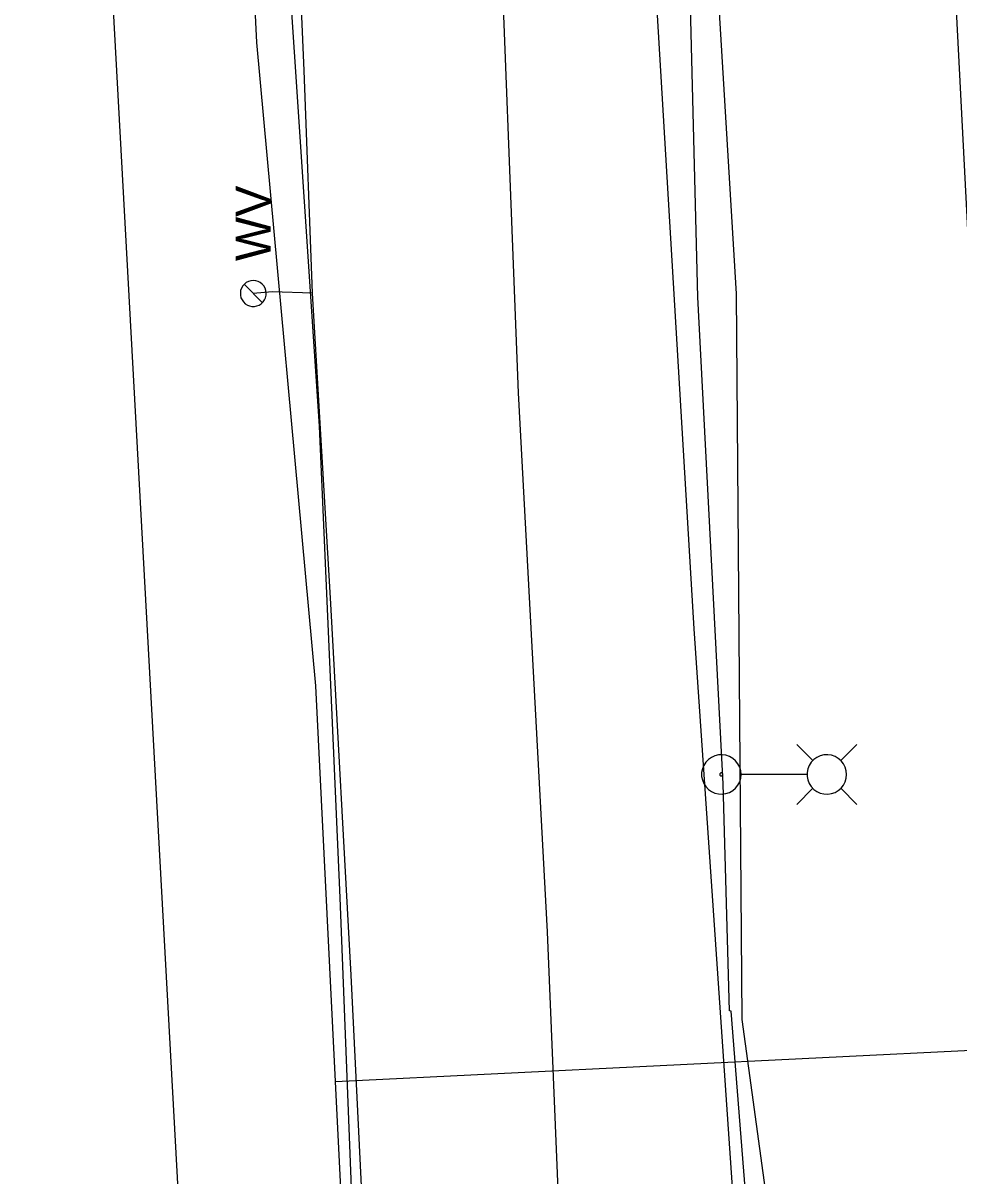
# Model space of a CAD drawing. Extents: x 600849 to 606371, y 330010 to 403088.
# Drawn here: x 604781.2 to 604884.2, y 334645.7 to 334772.5 of the extents above; entities that cross this region are included whole.
import ezdxf

# ---------------------------------------------------------------- set-up
doc = ezdxf.new("R2010")
doc.units = 0
for name, color, linetype in [('E_FTMS_Conduit', 7, 'Continuous'), ('E_LTG', 7, 'Continuous'), ('E_LTG_CID', 7, 'Continuous'), ('E_UTL_E_UG', 7, 'Continuous'), ('E_UTL_FO_UG_QWEST', 7, 'Continuous'), ('E_UTL_G_UG', 7, 'Continuous'), ('E_UTL_SAN_UG_MMSD', 7, 'Continuous'), ('E_UTL_T_UG', 7, 'Continuous'), ('E_UTL_TV_UG', 7, 'Continuous'), ('E_UTL_W', 7, 'Continuous'), ('E_UTL_W_UG', 7, 'Continuous')]:
    doc.layers.add(name, color=color, linetype=linetype)

msp = doc.modelspace()

# ---------------------------------------------------------------- linework, layer by layer
at = {"layer": 'E_FTMS_Conduit'}
msp.add_lwpolyline([(604865.66, 334623.82), (604860.3, 334662.92), (604859.68, 334742.73), (604857.4, 334780.45), (604853.68, 334856.29), (604850.24, 334895.79), (604847.27, 334936.94), (604845.54, 335011.51), (604843.22, 335054.36), (604842.26, 335092.55), (604835.93, 335170.05), (604833.24, 335224.35), (604834.53, 335254.76), (604831.45, 335295.34), (604820.14, 335431.05), (604817.01, 335471.26), (604813.1, 335515.04), (604806.53, 335560.93), (604800.96, 335611.56)], dxfattribs=at)
at = {"layer": 'E_LTG'}
for points in [[(604860.2, 334689.88), (604860.16, 334690.29), (604860.04, 334690.69), (604859.85, 334691.06), (604859.59, 334691.38), (604859.28, 334691.65), (604858.92, 334691.86), (604858.53, 334691.99), (604858.12, 334692.05), (604857.71, 334692.03), (604857.31, 334691.94), (604856.93, 334691.76), (604856.6, 334691.52), (604856.31, 334691.23), (604856.09, 334690.88), (604855.93, 334690.49), (604855.85, 334690.09), (604855.85, 334689.67), (604855.93, 334689.27), (604856.09, 334688.88), (604856.31, 334688.54), (604856.6, 334688.24), (604856.93, 334688), (604857.31, 334687.82), (604857.71, 334687.73), (604858.12, 334687.71), (604858.53, 334687.77), (604858.92, 334687.9), (604859.28, 334688.11), (604859.59, 334688.38), (604859.85, 334688.7), (604860.04, 334689.07), (604860.16, 334689.47), (604860.2, 334689.88)], [(604868.1, 334691.41), (604866.32, 334693.18)], [(604871.8, 334689.88), (604871.76, 334690.29), (604871.64, 334690.69), (604871.45, 334691.06), (604871.2, 334691.38), (604870.89, 334691.65), (604870.53, 334691.86), (604870.14, 334691.99), (604869.73, 334692.05), (604869.31, 334692.03), (604868.91, 334691.94), (604868.54, 334691.76), (604868.2, 334691.52), (604867.91, 334691.23), (604867.69, 334690.88), (604867.54, 334690.49), (604867.46, 334690.09), (604867.46, 334689.67), (604867.54, 334689.27), (604867.69, 334688.88), (604867.91, 334688.54), (604868.2, 334688.24), (604868.54, 334688), (604868.91, 334687.82), (604869.31, 334687.73), (604869.73, 334687.71), (604870.14, 334687.77), (604870.53, 334687.9), (604870.89, 334688.11), (604871.2, 334688.38), (604871.45, 334688.7), (604871.64, 334689.07), (604871.76, 334689.47), (604871.8, 334689.88)], [(604871.15, 334691.41), (604872.92, 334693.18)], [(604858.19, 334689.88), (604858.18, 334689.91), (604858.17, 334689.94), (604858.16, 334689.97), (604858.14, 334690), (604858.12, 334690.02), (604858.09, 334690.03), (604858.06, 334690.04), (604858.03, 334690.05), (604858, 334690.05), (604857.97, 334690.04), (604857.94, 334690.02), (604857.91, 334690.01), (604857.89, 334689.98), (604857.87, 334689.96), (604857.86, 334689.93), (604857.85, 334689.9), (604857.85, 334689.86), (604857.86, 334689.83), (604857.87, 334689.8), (604857.89, 334689.78), (604857.91, 334689.75), (604857.94, 334689.74), (604857.97, 334689.72), (604858, 334689.72), (604858.03, 334689.71), (604858.06, 334689.72), (604858.09, 334689.73), (604858.12, 334689.75), (604858.14, 334689.77), (604858.16, 334689.79), (604858.17, 334689.82), (604858.18, 334689.85), (604858.19, 334689.88)], [(604867.41, 334689.88), (604860.23, 334689.88)], [(604868.1, 334688.36), (604866.32, 334686.58)], [(604871.15, 334688.36), (604872.92, 334686.58)]]:
    msp.add_lwpolyline(points, dxfattribs=at)
at = {"layer": 'E_LTG_CID'}
msp.add_lwpolyline([(604862.3, 334623.54), (604859.11, 334663.85), (604858.92, 334663.88), (604858.21, 334688.84), (604855.44, 334742.39), (604854.47, 334780.17), (604850.82, 334856.89), (604849.46, 334868.66), (604849.2, 334895.58), (604846.51, 334937.17), (604843.31, 335011.75), (604840.81, 335049.96), (604840.88, 335092.82), (604837.28, 335170.14), (604834.71, 335212.97)], dxfattribs=at)
at = {"layer": 'E_UTL_E_UG'}
msp.add_lwpolyline([(604841.27, 334614.96), (604838.91, 334672.58), (604835.72, 334731.86), (604833.33, 334793.2), (604830.28, 334854.41), (604827.22, 334896.47), (604825.25, 334968.56), (604825.04, 334973.69), (604824.51, 334978.47), (604823.31, 335011.26), (604820.86, 335070.81), (604819.86, 335112.84), (604819.04, 335158.63), (604817.07, 335191.32), (604814.49, 335235.91), (604811.85, 335279.29), (604809.46, 335325.61), (604807.12, 335373), (604804.05, 335421.46), (604799.37, 335470.45), (604793.24, 335522.54), (604789.06, 335554.45), (604783.73, 335590.4)], dxfattribs=at)
at = {"layer": 'E_UTL_FO_UG_QWEST'}
msp.add_lwpolyline([(604880.24, 334183.25), (604876.98, 334256.9), (604873.2, 334330.88), (604873.06, 334361.71), (604869.66, 334408.48), (604865.91, 334483.81), (604863.36, 334557.53), (604860.02, 334633.27), (604855.03, 334705.91), (604850.49, 334782.01), (604846.38, 334856.9), (604842.05, 334937.04), (604840.43, 335012.73), (604837.31, 335089.26), (604832.93, 335173.7), (604830.71, 335249.27), (604828.33, 335311.14), (604825.79, 335353.18), (604822.55, 335385.33), (604819.59, 335404.65), (604816.19, 335465.69), (604807.94, 335539.85), (604801.77, 335593.87)], dxfattribs=at)
at = {"layer": 'E_UTL_G_UG'}
for p, q in [((604815.57, 334656.09), (604813.42, 334699.61)), ((604815.57, 334656.09), (605023.72, 334666.34)), ((604846.79, 334022.5), (604815.57, 334656.09))]:
    msp.add_line(p, q, dxfattribs=at)
msp.add_lwpolyline([(604813.42, 334699.61), (604806.93, 334770.39), (604798.55, 334940.51), (604788.86, 334985.31)], dxfattribs=at)
at = {"layer": 'E_UTL_SAN_UG_MMSD'}
msp.add_line((604889.58, 334663.41), (604856.43, 335306.2), dxfattribs=at)
at = {"layer": 'E_UTL_T_UG'}
msp.add_lwpolyline([(604800.46, 334604.09), (604781.19, 334955.24)], dxfattribs=at)
at = {"layer": 'E_UTL_TV_UG'}
msp.add_lwpolyline([(604817.34, 334644.42), (604816.08, 334676.3), (604813.81, 334728.2), (604809.39, 334794.06), (604807.73, 334857.81), (604805.23, 334914.65), (604801.05, 334950.32), (604798.9, 334986.15), (604797.61, 335015.7), (604796.88, 335045.48), (604794.41, 335107.34), (604793.45, 335122.45), (604792.96, 335142.41), (604790.74, 335160.15), (604782.82, 335165.57)], dxfattribs=at)
at = {"layer": 'E_UTL_W'}
for points in [[(604806.52, 334744.21), (604806.25, 334744.18), (604805.99, 334744.1), (604805.75, 334743.98), (604805.54, 334743.81), (604805.36, 334743.61), (604805.22, 334743.37), (604805.13, 334743.12), (604805.1, 334742.85), (604805.11, 334742.58), (604805.17, 334742.31), (604805.29, 334742.07), (604805.44, 334741.85), (604805.64, 334741.66), (604805.87, 334741.51), (604806.12, 334741.41), (604806.38, 334741.36), (604806.66, 334741.36), (604806.92, 334741.41), (604807.17, 334741.51), (604807.4, 334741.66), (604807.6, 334741.85), (604807.76, 334742.07), (604807.87, 334742.31), (604807.93, 334742.58), (604807.94, 334742.85), (604807.91, 334743.12), (604807.82, 334743.37), (604807.68, 334743.61), (604807.5, 334743.81), (604807.29, 334743.98), (604807.05, 334744.1), (604806.79, 334744.18), (604806.52, 334744.21)], [(604807.53, 334741.77), (604805.51, 334743.79)]]:
    msp.add_lwpolyline(points, dxfattribs=at)
at = {"layer": 'E_UTL_W_UG'}
for points in [[(604846.62, 333845.73), (604845.91, 333962.63), (604845.14, 333993.13), (604845.77, 334042.88), (604845.13, 334077.17), (604842.87, 334162.23), (604837.44, 334211.69), (604837.01, 334265.02), (604832.72, 334352.02), (604829.86, 334407.8), (604827.89, 334453.7), (604825.43, 334498.81), (604822.75, 334554.4), (604821.56, 334581.06), (604817.29, 334667.8), (604815.06, 334708.63), (604813.04, 334742.82), (604812.12, 334767.3), (604810.04, 334815.66), (604808.35, 334858.79), (604805.32, 334921.82), (604804.92, 334936.69), (604802.65, 334960.89), (604797.31, 335097.75)], [(604813.04, 334742.82), (604808.6, 334742.97), (604806.52, 334742.78)]]:
    msp.add_lwpolyline(points, dxfattribs=at)

# ---------------------------------------------------------------- texts
at = {"layer": 'E_UTL_W'}
msp.add_text('WV', height=3.85, rotation=90, dxfattribs=at).set_placement((604808.45, 334746.35))

doc.saveas('drawing.dxf')
